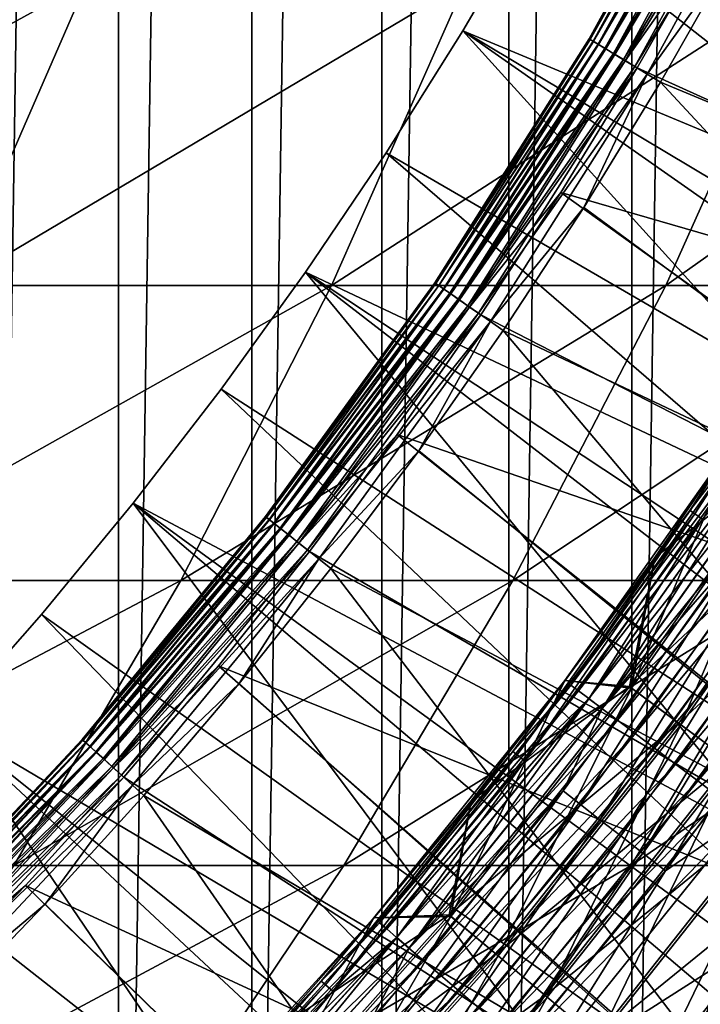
# Model space of a CAD drawing. Header units: metres. Extents: x -410 to 15, y -15 to 15.
# Tile 263 of 346: x 6.05 to 7.26, y -5.88 to -4.13. Entities that reach past the tile are written whole.
import ezdxf

# ---------------------------------------------------------------- set-up
doc = ezdxf.new("R2010")
doc.units = ezdxf.units.M
doc.layers.add('solid_508382', color=7, linetype='CONTINUOUS')

msp = doc.modelspace()

# ---------------------------------------------------------------- linework, layer by layer
at = {"layer": 'solid_508382'}
for points in [[(5.985833, 8.135055, -32.299999), (6.228999, 7.950416, -32.299999), (5.985835, -8.135053, -32.299999)], [(6.228999, 7.950416, -32.299999), (6.229002, -7.950414, -32.299999), (5.985835, -8.135053, -32.299999)], [(6.228999, 7.950416, -32.299999), (6.466139, 7.758809, -32.299999), (6.229002, -7.950414, -32.299999)], [(6.466139, 7.758809, -32.299999), (6.466141, -7.758808, -32.299999), (6.229002, -7.950414, -32.299999)], [(6.466139, 7.758809, -32.299999), (6.697241, 7.5602, -32.299999), (6.466141, -7.758808, -32.299999)], [(6.697241, 7.5602, -32.299999), (6.697243, -7.560198, -32.299999), (6.466141, -7.758808, -32.299999)], [(6.697241, 7.5602, -32.299999), (6.922656, 7.354327, -32.299999), (6.697243, -7.560198, -32.299999)], [(6.922656, 7.354327, -32.299999), (6.922658, -7.354324, -32.299999), (6.697243, -7.560198, -32.299999)], [(6.922656, 7.354327, -32.299999), (7.141796, 7.141738, -32.299999), (6.922658, -7.354324, -32.299999)], [(7.141796, 7.141738, -32.299999), (7.141798, -7.141736, -32.299999), (6.922658, -7.354324, -32.299999)], [(7.141796, 7.141738, -32.299999), (7.354065, 6.922991, -32.299999), (7.141798, -7.141736, -32.299999)], [(7.354065, 6.922991, -32.299999), (7.354067, -6.922988, -32.299999), (7.141798, -7.141736, -32.299999)], [(9.930712, -4.730853, -15.553847), (7.315291, -3.238289, -14.75), (7.2077, -3.471175, -14.75)], [(9.930712, -4.730853, -15.553847), (7.2077, -3.471175, -14.75), (7.092717, -3.700456, -14.75)], [(8.854493, -4.647359, -4.7), (7.092717, -3.700456, -5.854701), (7.2077, -3.471175, -5.854701)], [(9.118964, -4.104204, -4.7), (8.854493, -4.647359, -4.7), (7.2077, -3.471175, -5.854701)], [(9.633016, -5.310839, -15.553847), (7.092717, -3.700456, -14.75), (6.970475, -3.925872, -14.75)], [(8.854493, -4.647359, -4.7), (6.970475, -3.925872, -5.854701), (7.092717, -3.700456, -5.854701)], [(7.065573, -4.161451, -14.546535), (7.065574, -4.16145, -5.883568), (7.312147, -3.711133, -5.883568)], [(7.312147, -3.711134, -14.546535), (7.065573, -4.161451, -14.546535), (7.312147, -3.711133, -5.883568)], [(7.313991, -3.712101, -14.575319), (7.065573, -4.161451, -14.546535), (7.312147, -3.711134, -14.546535)], [(7.313991, -3.712101, -14.575319), (7.067352, -4.162535, -14.575319), (7.065573, -4.161451, -14.546535)], [(7.314125, -3.712171, -5.85376), (7.312147, -3.711133, -5.883568), (7.065574, -4.16145, -5.883568)], [(7.314125, -3.712171, -5.85376), (7.065574, -4.16145, -5.883568), (7.067482, -4.162613, -5.85376)], [(7.31955, -3.715001, -14.603728), (7.067352, -4.162535, -14.575319), (7.313991, -3.712101, -14.575319)], [(7.314125, -3.712171, -5.85376), (7.067482, -4.162613, -5.85376), (7.320031, -3.715251, -5.824589)], [(9.930712, -4.730853, -15.553847), (7.092717, -3.700456, -14.75), (9.633016, -5.310839, -15.553847)], [(7.31955, -3.715001, -14.603728), (7.072714, -4.165784, -14.603728), (7.067352, -4.162535, -14.575319)], [(7.067482, -4.162613, -5.85376), (7.073178, -4.166065, -5.824589), (7.320031, -3.715251, -5.824589)], [(7.328704, -3.719777, -14.630927), (7.072714, -4.165784, -14.603728), (7.31955, -3.715001, -14.603728)], [(7.328704, -3.719777, -14.630927), (7.081544, -4.171138, -14.630927), (7.072714, -4.165784, -14.603728)], [(7.320031, -3.715251, -5.824589), (7.073178, -4.166065, -5.824589), (7.329729, -3.720311, -5.796738)], [(7.073178, -4.166065, -5.824589), (7.082531, -4.171737, -5.796738), (7.329729, -3.720311, -5.796738)], [(7.341261, -3.726327, -14.65634), (7.081544, -4.171138, -14.630927), (7.328704, -3.719777, -14.630927)], [(7.341261, -3.726327, -14.65634), (7.093655, -4.178479, -14.65634), (7.081544, -4.171138, -14.630927)], [(7.329729, -3.720311, -5.796738), (7.082531, -4.171737, -5.796738), (7.343003, -3.727236, -5.77083)], [(7.082531, -4.171737, -5.796738), (7.095335, -4.179497, -5.77083), (7.343003, -3.727236, -5.77083)], [(7.356953, -3.734515, -14.679429), (7.093655, -4.178479, -14.65634), (7.341261, -3.726327, -14.65634)], [(7.343003, -3.727236, -5.77083), (7.095335, -4.179497, -5.77083), (7.359555, -3.735872, -5.747446)], [(7.356953, -3.734515, -14.679429), (7.10879, -4.187655, -14.679429), (7.093655, -4.178479, -14.65634)], [(7.095335, -4.179497, -5.77083), (7.1113, -4.189177, -5.747446), (7.359555, -3.735872, -5.747446)], [(7.37545, -3.744164, -14.699706), (7.10879, -4.187655, -14.679429), (7.356953, -3.734515, -14.679429)], [(7.37545, -3.744164, -14.699706), (7.126632, -4.19847, -14.699706), (7.10879, -4.187655, -14.679429)], [(7.359555, -3.735872, -5.747446), (7.1113, -4.189177, -5.747446), (7.379016, -3.746022, -5.727109)], [(7.1113, -4.189177, -5.747446), (7.130071, -4.200553, -5.727109), (7.379016, -3.746022, -5.727109)], [(7.396358, -3.755073, -14.716743), (7.126632, -4.19847, -14.699706), (7.37545, -3.744164, -14.699706)], [(7.379016, -3.746022, -5.727109), (7.130071, -4.200553, -5.727109), (7.400812, -3.75739, -5.710363)], [(7.396358, -3.755073, -14.716743), (7.146799, -4.210696, -14.716743), (7.126632, -4.19847, -14.699706)], [(7.130071, -4.200553, -5.727109), (7.279523, -3.987298, -5.710363), (7.400812, -3.75739, -5.710363)], [(7.419239, -3.767006, -14.730178), (7.146799, -4.210696, -14.716743), (7.396358, -3.755073, -14.716743)], [(7.419239, -3.767006, -14.730178), (7.168868, -4.224071, -14.730178), (7.146799, -4.210696, -14.716743)], [(7.419239, -3.767006, -14.730178), (7.321555, -4.01097, -14.73972), (7.168868, -4.224071, -14.730178)], [(6.841095, -4.147218, -5.854701), (6.841095, -4.147218, -14.75), (6.970475, -3.925872, -14.75)], [(9.633016, -5.310839, -15.553847), (6.970475, -3.925872, -14.75), (6.841095, -4.147218, -14.75)], [(6.970475, -3.925872, -5.854701), (6.841095, -4.147218, -5.854701), (6.970475, -3.925872, -14.75)], [(8.557755, -5.173474, -4.7), (6.841095, -4.147218, -5.854701), (6.970475, -3.925872, -5.854701)], [(8.854493, -4.647359, -4.7), (8.557755, -5.173474, -4.7), (6.970475, -3.925872, -5.854701)], [(7.130071, -4.200553, -5.727109), (7.151094, -4.213295, -5.710363), (7.279523, -3.987298, -5.710363)], [(7.279523, -3.987298, -5.710363), (7.151094, -4.213295, -5.710363), (8.753131, -4.938137, -4.7)], [(7.168868, -4.224071, -14.730178), (7.321555, -4.01097, -14.73972), (7.192346, -4.238302, -14.73972)], [(8.443861, -4.759328, -15.1), (7.192346, -4.238302, -14.73972), (7.321555, -4.01097, -14.73972)], [(5.191633, -4.600192, 121.549309), (5.937283, -4.600192, 119.705589), (6.172746, -4.059818, 119.795319)], [(5.423274, -4.059818, 121.648491), (5.191633, -4.600192, 121.549309), (6.172746, -4.059818, 119.795319)], [(5.937283, -4.600192, 119.705589), (6.607749, -4.600192, 117.833214), (6.846648, -4.059818, 117.913345)], [(6.172746, -4.059818, 119.795319), (5.937283, -4.600192, 119.705589), (6.846648, -4.059818, 117.913345)], [(6.607749, -4.600192, 117.833214), (7.201932, -4.600192, 115.935249), (7.443878, -4.059818, 116.005653)], [(6.846648, -4.059818, 117.913345), (6.607749, -4.600192, 117.833214), (7.443878, -4.059818, 116.005653)], [(7.201932, -4.600192, 115.935249), (7.718863, -4.600192, 114.014809), (7.963458, -4.059818, 114.075363)], [(7.443878, -4.059818, 116.005653), (7.201932, -4.600192, 115.935249), (7.963458, -4.059818, 114.075363)], [(6.704696, -4.364293, -5.854701), (6.704696, -4.364293, -14.75), (6.841095, -4.147218, -14.75)], [(9.301524, -5.872107, -15.553847), (6.841095, -4.147218, -14.75), (6.704696, -4.364293, -14.75)], [(6.841095, -4.147218, -5.854701), (6.704696, -4.364293, -5.854701), (6.841095, -4.147218, -14.75)], [(8.229864, -5.680611, -4.7), (6.704696, -4.364293, -5.854701), (6.841095, -4.147218, -5.854701)], [(9.633016, -5.310839, -15.553847), (6.841095, -4.147218, -14.75), (9.301524, -5.872107, -15.553847)], [(8.557755, -5.173474, -4.7), (8.229864, -5.680611, -4.7), (6.841095, -4.147218, -5.854701)], [(6.791303, -4.595455, -14.546535), (6.791303, -4.595455, -5.883568), (7.065574, -4.16145, -5.883568)], [(7.067482, -4.162613, -5.85376), (7.065574, -4.16145, -5.883568), (6.791303, -4.595455, -5.883568)], [(7.065573, -4.161451, -14.546535), (6.791303, -4.595455, -14.546535), (7.065574, -4.16145, -5.883568)], [(7.067352, -4.162535, -14.575319), (6.791303, -4.595455, -14.546535), (7.065573, -4.161451, -14.546535)], [(7.067352, -4.162535, -14.575319), (6.793008, -4.596651, -14.575319), (6.791303, -4.595455, -14.546535)], [(7.067482, -4.162613, -5.85376), (6.791303, -4.595455, -5.883568), (6.793132, -4.596737, -5.85376)], [(7.072714, -4.165784, -14.603728), (6.793008, -4.596651, -14.575319), (7.067352, -4.162535, -14.575319)], [(7.072714, -4.165784, -14.603728), (6.798151, -4.600237, -14.603728), (6.793008, -4.596651, -14.575319)], [(7.067482, -4.162613, -5.85376), (6.793132, -4.596737, -5.85376), (7.073178, -4.166065, -5.824589)], [(6.793132, -4.596737, -5.85376), (6.798596, -4.600547, -5.824589), (7.073178, -4.166065, -5.824589)], [(7.081544, -4.171138, -14.630927), (6.798151, -4.600237, -14.603728), (7.072714, -4.165784, -14.603728)], [(7.073178, -4.166065, -5.824589), (6.798596, -4.600547, -5.824589), (7.082531, -4.171737, -5.796738)], [(7.081544, -4.171138, -14.630927), (6.80662, -4.606145, -14.630927), (6.798151, -4.600237, -14.603728)], [(6.798596, -4.600547, -5.824589), (6.807568, -4.606807, -5.796738), (7.082531, -4.171737, -5.796738)], [(7.093655, -4.178479, -14.65634), (6.80662, -4.606145, -14.630927), (7.081544, -4.171138, -14.630927)], [(7.093655, -4.178479, -14.65634), (6.818236, -4.614248, -14.65634), (6.80662, -4.606145, -14.630927)], [(7.082531, -4.171737, -5.796738), (6.807568, -4.606807, -5.796738), (7.095335, -4.179497, -5.77083)], [(6.807568, -4.606807, -5.796738), (6.819848, -4.615372, -5.77083), (7.095335, -4.179497, -5.77083)], [(7.10879, -4.187655, -14.679429), (6.818236, -4.614248, -14.65634), (7.093655, -4.178479, -14.65634)], [(7.095335, -4.179497, -5.77083), (6.819848, -4.615372, -5.77083), (7.1113, -4.189177, -5.747446)], [(7.10879, -4.187655, -14.679429), (6.832753, -4.624375, -14.679429), (6.818236, -4.614248, -14.65634)], [(6.819848, -4.615372, -5.77083), (6.83516, -4.626054, -5.747446), (7.1113, -4.189177, -5.747446)], [(7.126632, -4.19847, -14.699706), (6.832753, -4.624375, -14.679429), (7.10879, -4.187655, -14.679429)], [(7.126632, -4.19847, -14.699706), (6.849865, -4.636311, -14.699706), (6.832753, -4.624375, -14.679429)], [(7.1113, -4.189177, -5.747446), (6.83516, -4.626054, -5.747446), (7.130071, -4.200553, -5.727109)], [(6.83516, -4.626054, -5.747446), (6.853164, -4.63861, -5.727109), (7.130071, -4.200553, -5.727109)], [(7.146799, -4.210696, -14.716743), (6.849865, -4.636311, -14.699706), (7.126632, -4.19847, -14.699706)], [(7.130071, -4.200553, -5.727109), (6.853164, -4.63861, -5.727109), (7.151094, -4.213295, -5.710363)], [(7.146799, -4.210696, -14.716743), (6.869207, -4.649805, -14.716743), (6.849865, -4.636311, -14.699706)], [(6.853164, -4.63861, -5.727109), (7.015652, -4.435158, -5.710363), (7.151094, -4.213295, -5.710363)], [(7.168868, -4.224071, -14.730178), (6.869207, -4.649805, -14.716743), (7.146799, -4.210696, -14.716743)], [(7.151094, -4.213295, -5.710363), (7.015652, -4.435158, -5.710363), (8.753131, -4.938137, -4.7)], [(7.168868, -4.224071, -14.730178), (6.890375, -4.664566, -14.730178), (6.869207, -4.649805, -14.716743)], [(7.168868, -4.224071, -14.730178), (7.056081, -4.461476, -14.73972), (6.890375, -4.664566, -14.730178)], [(7.168868, -4.224071, -14.730178), (7.192346, -4.238302, -14.73972), (7.056081, -4.461476, -14.73972)], [(8.140959, -5.260729, -15.1), (7.056081, -4.461476, -14.73972), (7.192346, -4.238302, -14.73972)], [(8.443861, -4.759328, -15.1), (8.140959, -5.260729, -15.1), (7.192346, -4.238302, -14.73972)], [(6.561401, -4.5769, -5.854701), (6.561401, -4.5769, -14.75), (6.704696, -4.364293, -14.75)], [(9.301524, -5.872107, -15.553847), (6.704696, -4.364293, -14.75), (6.561401, -4.5769, -14.75)], [(6.704696, -4.364293, -5.854701), (6.561401, -4.5769, -5.854701), (6.704696, -4.364293, -14.75)], [(8.229864, -5.680611, -4.7), (6.561401, -4.5769, -5.854701), (6.704696, -4.364293, -5.854701)], [(6.853164, -4.63861, -5.727109), (6.873328, -4.652672, -5.710363), (7.015652, -4.435158, -5.710363)], [(7.015652, -4.435158, -5.710363), (6.873328, -4.652672, -5.710363), (8.438885, -5.457814, -4.7)], [(7.015652, -4.435158, -5.710363), (8.438885, -5.457814, -4.7), (8.753131, -4.938137, -4.7)], [(6.890375, -4.664566, -14.730178), (7.056081, -4.461476, -14.73972), (6.912894, -4.680272, -14.73972)], [(8.140959, -5.260729, -15.1), (6.912894, -4.680272, -14.73972), (7.056081, -4.461476, -14.73972)], [(7.533746, -4.554308, -25.551691), (7.245018, -5.000875, -25.551691), (7.346961, -4.868273, -25.603073)], [(7.335701, -4.860812, -25.5), (7.245018, -5.000875, -25.551691), (7.533746, -4.554308, -25.551691)], [(7.533804, -4.554343, -22.647789), (7.245074, -5.000914, -22.647789), (7.335701, -4.860812, -22.700001)], [(7.253486, -5.00672, -22.596422), (7.245074, -5.000914, -22.647789), (7.533804, -4.554343, -22.647789)], [(7.542551, -4.559631, -22.596422), (7.253486, -5.00672, -22.596422), (7.533804, -4.554343, -22.647789)], [(7.267349, -5.016289, -22.546829), (7.253486, -5.00672, -22.596422), (7.542551, -4.559631, -22.596422)], [(6.411365, -4.78481, -5.854701), (6.411365, -4.78481, -14.75), (6.561401, -4.5769, -14.75)], [(8.9374, -6.412713, -15.553847), (6.561401, -4.5769, -14.75), (6.411365, -4.78481, -14.75)], [(6.561401, -4.5769, -5.854701), (6.411365, -4.78481, -5.854701), (6.561401, -4.5769, -14.75)], [(7.871918, -6.167082, -4.7), (6.411365, -4.78481, -5.854701), (6.561401, -4.5769, -5.854701)], [(9.301524, -5.872107, -15.553847), (6.561401, -4.5769, -14.75), (8.9374, -6.412713, -15.553847)], [(8.229864, -5.680611, -4.7), (7.871918, -6.167082, -4.7), (6.561401, -4.5769, -5.854701)], [(5.672858, -5.125, 119.60482), (6.339464, -5.125, 117.743225), (6.607749, -4.600192, 117.833214)], [(5.937283, -4.600192, 119.705589), (5.672858, -5.125, 119.60482), (6.607749, -4.600192, 117.833214)], [(6.339464, -5.125, 117.743225), (6.930228, -5.125, 115.856186), (7.201932, -4.600192, 115.935249)], [(6.607749, -4.600192, 117.833214), (6.339464, -5.125, 117.743225), (7.201932, -4.600192, 115.935249)], [(6.49041, -5.011444, -14.546535), (6.490411, -5.011444, -5.883568), (6.791303, -4.595455, -5.883568)], [(6.791303, -4.595455, -14.546535), (6.49041, -5.011444, -14.546535), (6.791303, -4.595455, -5.883568)], [(6.793008, -4.596651, -14.575319), (6.49041, -5.011444, -14.546535), (6.791303, -4.595455, -14.546535)], [(6.793008, -4.596651, -14.575319), (6.492035, -5.012747, -14.575319), (6.49041, -5.011444, -14.546535)], [(6.793132, -4.596737, -5.85376), (6.791303, -4.595455, -5.883568), (6.490411, -5.011444, -5.883568)], [(6.793132, -4.596737, -5.85376), (6.490411, -5.011444, -5.883568), (6.492154, -5.012842, -5.85376)], [(6.798151, -4.600237, -14.603728), (6.492035, -5.012747, -14.575319), (6.793008, -4.596651, -14.575319)], [(6.798151, -4.600237, -14.603728), (6.496938, -5.016656, -14.603728), (6.492035, -5.012747, -14.575319)], [(6.793132, -4.596737, -5.85376), (6.492154, -5.012842, -5.85376), (6.798596, -4.600547, -5.824589)], [(6.492154, -5.012842, -5.85376), (6.497362, -5.016994, -5.824589), (6.798596, -4.600547, -5.824589)], [(6.80662, -4.606145, -14.630927), (6.496938, -5.016656, -14.603728), (6.798151, -4.600237, -14.603728)], [(6.80662, -4.606145, -14.630927), (6.505011, -5.023095, -14.630927), (6.496938, -5.016656, -14.603728)], [(6.798596, -4.600547, -5.824589), (6.497362, -5.016994, -5.824589), (6.807568, -4.606807, -5.796738)], [(6.497362, -5.016994, -5.824589), (6.505914, -5.023816, -5.796738), (6.807568, -4.606807, -5.796738)], [(6.818236, -4.614248, -14.65634), (6.505011, -5.023095, -14.630927), (6.80662, -4.606145, -14.630927)], [(6.807568, -4.606807, -5.796738), (6.505914, -5.023816, -5.796738), (6.819848, -4.615372, -5.77083)], [(6.930228, -5.125, 115.856186), (7.444182, -5.125, 113.9468), (7.718863, -4.600192, 114.014809)], [(7.201932, -4.600192, 115.935249), (6.930228, -5.125, 115.856186), (7.718863, -4.600192, 114.014809)], [(6.818236, -4.614248, -14.65634), (6.516085, -5.031925, -14.65634), (6.505011, -5.023095, -14.630927)], [(6.505914, -5.023816, -5.796738), (6.517621, -5.03315, -5.77083), (6.819848, -4.615372, -5.77083)], [(6.832753, -4.624375, -14.679429), (6.516085, -5.031925, -14.65634), (6.818236, -4.614248, -14.65634)], [(6.832753, -4.624375, -14.679429), (6.529923, -5.042962, -14.679429), (6.516085, -5.031925, -14.65634)], [(6.819848, -4.615372, -5.77083), (6.517621, -5.03315, -5.77083), (6.83516, -4.626054, -5.747446)], [(6.849865, -4.636311, -14.699706), (6.529923, -5.042962, -14.679429), (6.832753, -4.624375, -14.679429)], [(6.517621, -5.03315, -5.77083), (6.532217, -5.044792, -5.747446), (6.83516, -4.626054, -5.747446)], [(6.849865, -4.636311, -14.699706), (6.546235, -5.055969, -14.699706), (6.529923, -5.042962, -14.679429)], [(6.83516, -4.626054, -5.747446), (6.532217, -5.044792, -5.747446), (6.853164, -4.63861, -5.727109)], [(6.532217, -5.044792, -5.747446), (6.549381, -5.058475, -5.727109), (6.853164, -4.63861, -5.727109)], [(6.869207, -4.649805, -14.716743), (6.546235, -5.055969, -14.699706), (6.849865, -4.636311, -14.699706)], [(6.853164, -4.63861, -5.727109), (6.549381, -5.058475, -5.727109), (6.873328, -4.652672, -5.710363)], [(6.869207, -4.649805, -14.716743), (6.564674, -5.070675, -14.716743), (6.546235, -5.055969, -14.699706)], [(6.549381, -5.058475, -5.727109), (6.724263, -4.865623, -5.710363), (6.873328, -4.652672, -5.710363)], [(6.890375, -4.664566, -14.730178), (6.564674, -5.070675, -14.716743), (6.869207, -4.649805, -14.716743)], [(6.873328, -4.652672, -5.710363), (6.724263, -4.865623, -5.710363), (8.438885, -5.457814, -4.7)], [(6.890375, -4.664566, -14.730178), (6.584853, -5.086763, -14.730178), (6.564674, -5.070675, -14.716743)], [(6.890375, -4.664566, -14.730178), (6.762924, -4.894477, -14.73972), (6.584853, -5.086763, -14.730178)], [(6.890375, -4.664566, -14.730178), (6.912894, -4.680272, -14.73972), (6.762924, -4.894477, -14.73972)], [(7.808859, -5.742109, -15.1), (6.762924, -4.894477, -14.73972), (6.912894, -4.680272, -14.73972)], [(8.140959, -5.260729, -15.1), (7.808859, -5.742109, -15.1), (6.912894, -4.680272, -14.73972)], [(6.25474, -4.987808, -5.854701), (6.25474, -4.987808, -14.75), (6.411365, -4.78481, -14.75)], [(8.9374, -6.412713, -15.553847), (6.411365, -4.78481, -14.75), (6.25474, -4.987808, -14.75)], [(6.411365, -4.78481, -5.854701), (6.25474, -4.987808, -5.854701), (6.411365, -4.78481, -14.75)], [(7.871918, -6.167082, -4.7), (6.25474, -4.987808, -5.854701), (6.411365, -4.78481, -5.854701)], [(6.549381, -5.058475, -5.727109), (6.568603, -5.073801, -5.710363), (6.724263, -4.865623, -5.710363)], [(6.724263, -4.865623, -5.710363), (6.568603, -5.073801, -5.710363), (8.093843, -5.957532, -4.7)], [(6.724263, -4.865623, -5.710363), (8.093843, -5.957532, -4.7), (8.438885, -5.457814, -4.7)], [(7.022551, -5.303185, -22.700001), (7.182533, -5.08441, -23.12532), (7.335701, -4.860812, -23.12532)], [(7.335701, -4.860812, -22.700001), (7.022551, -5.303185, -22.700001), (7.335701, -4.860812, -23.12532)], [(7.245074, -5.000914, -22.647789), (7.022551, -5.303185, -22.700001), (7.335701, -4.860812, -22.700001)], [(7.335701, -4.860812, -25.5), (7.022551, -5.303185, -25.5), (7.245018, -5.000875, -25.551691)], [(7.022552, -5.303185, -25.07468), (7.022551, -5.303185, -25.5), (7.335701, -4.860812, -25.5)], [(7.022552, -5.303185, -25.07468), (7.335701, -4.860812, -25.5), (7.182533, -5.08441, -25.07468)], [(7.346961, -4.868273, -25.603073), (7.033331, -5.311325, -25.603073), (7.360949, -4.877542, -25.652687)], [(7.245018, -5.000875, -25.551691), (7.033331, -5.311325, -25.603073), (7.346961, -4.868273, -25.603073)], [(7.141233, -5.316451, -25.140907), (7.182533, -5.08441, -25.07468), (7.335701, -4.860812, -25.07468)], [(7.438276, -4.892231, -25.140907), (7.141233, -5.316451, -25.140907), (7.335701, -4.860812, -25.07468)], [(7.434642, -4.889841, -23.0616), (7.335701, -4.860812, -23.12532), (7.182533, -5.08441, -23.12532)], [(7.182533, -5.08441, -25.07468), (7.335701, -4.860812, -25.5), (7.335701, -4.860812, -25.07468)], [(7.033331, -5.311325, -25.603073), (7.046722, -5.321437, -25.652687), (7.360949, -4.877542, -25.652687)], [(7.360949, -4.877542, -25.652687), (7.046722, -5.321437, -25.652687), (7.380221, -4.890312, -25.699682)], [(6.584853, -5.086763, -14.730178), (6.762924, -4.894477, -14.73972), (6.606319, -5.10388, -14.73972)], [(7.808859, -5.742109, -15.1), (6.606319, -5.10388, -14.73972), (6.762924, -4.894477, -14.73972)], [(7.046722, -5.321437, -25.652687), (7.065171, -5.33537, -25.699682), (7.380221, -4.890312, -25.699682)], [(7.380221, -4.890312, -25.699682), (7.065171, -5.33537, -25.699682), (7.404446, -4.906364, -25.743256)], [(7.380439, -4.890456, -22.499865), (7.06538, -5.335527, -22.499865), (7.267349, -5.016289, -22.546829)], [(7.088616, -5.353075, -22.456329), (7.06538, -5.335527, -22.499865), (7.380439, -4.890456, -22.499865)], [(7.404712, -4.90654, -22.456329), (7.088616, -5.353075, -22.456329), (7.380439, -4.890456, -22.499865)], [(7.434642, -4.889841, -23.0616), (7.182533, -5.08441, -23.12532), (7.137745, -5.313854, -23.0616)], [(7.434642, -4.889841, -23.0616), (7.137745, -5.313854, -23.0616), (7.525712, -4.949739, -23.005692)], [(7.228854, -5.381682, -25.196358), (7.141233, -5.316451, -25.140907), (7.438276, -4.892231, -25.140907)], [(7.529541, -4.952257, -25.196358), (7.228854, -5.381682, -25.196358), (7.438276, -4.892231, -25.140907)], [(7.065171, -5.33537, -25.699682), (7.088362, -5.352882, -25.743256), (7.404446, -4.906364, -25.743256)], [(7.404446, -4.906364, -25.743256), (7.088362, -5.352882, -25.743256), (7.433209, -4.925423, -25.782658)], [(7.338829, -5.065628, -22.416973), (7.088616, -5.353075, -22.456329), (7.404712, -4.90654, -22.456329)], [(7.088362, -5.352882, -25.743256), (7.115898, -5.373676, -25.782658), (7.433209, -4.925423, -25.782658)], [(7.433209, -4.925423, -25.782658), (7.115898, -5.373676, -25.782658), (7.466017, -4.947163, -25.817213)], [(7.115898, -5.373676, -25.782658), (7.147305, -5.397394, -25.817213), (7.466017, -4.947163, -25.817213)], [(7.137745, -5.313854, -23.0616), (7.225178, -5.378946, -23.005692), (7.525712, -4.949739, -23.005692)], [(7.466017, -4.947163, -25.817213), (7.147305, -5.397394, -25.817213), (7.502308, -4.97121, -25.846331)], [(7.525712, -4.949739, -23.005692), (7.225178, -5.378946, -23.005692), (7.62107, -5.012457, -22.961189)], [(7.320552, -5.449949, -25.240383), (7.228854, -5.381682, -25.196358), (7.529541, -4.952257, -25.196358)], [(7.147305, -5.397394, -25.817213), (7.182046, -5.42363, -25.846331), (7.502308, -4.97121, -25.846331)], [(7.502308, -4.97121, -25.846331), (7.182046, -5.42363, -25.846331), (7.541459, -4.997152, -25.869513)], [(6.091675, -5.185701, -5.854701), (6.091675, -5.185701, -14.75), (6.25474, -4.987808, -14.75)], [(8.541861, -6.930845, -15.553847), (6.25474, -4.987808, -14.75), (6.091675, -5.185701, -14.75)], [(6.25474, -4.987808, -5.854701), (6.091675, -5.185701, -5.854701), (6.25474, -4.987808, -14.75)], [(7.485199, -6.631123, -4.7), (6.091675, -5.185701, -5.854701), (6.25474, -4.987808, -5.854701)], [(8.9374, -6.412713, -15.553847), (6.25474, -4.987808, -14.75), (8.541861, -6.930845, -15.553847)], [(7.871918, -6.167082, -4.7), (7.485199, -6.631123, -4.7), (6.25474, -4.987808, -5.854701)], [(7.245018, -5.000875, -25.551691), (6.929855, -5.429194, -25.551691), (7.033331, -5.311325, -25.603073)], [(7.022551, -5.303185, -25.5), (6.929855, -5.429194, -25.551691), (7.245018, -5.000875, -25.551691)], [(7.245074, -5.000914, -22.647789), (6.929908, -5.429236, -22.647789), (7.022551, -5.303185, -22.700001)], [(6.937954, -5.43554, -22.596422), (6.929908, -5.429236, -22.647789), (7.245074, -5.000914, -22.647789)], [(7.253486, -5.00672, -22.596422), (6.937954, -5.43554, -22.596422), (7.245074, -5.000914, -22.647789)], [(6.951214, -5.445929, -22.546829), (6.937954, -5.43554, -22.596422), (7.253486, -5.00672, -22.596422)], [(7.267349, -5.016289, -22.546829), (6.951214, -5.445929, -22.546829), (7.253486, -5.00672, -22.596422)], [(7.182046, -5.42363, -25.846331), (7.219526, -5.451933, -25.869513), (7.541459, -4.997152, -25.869513)], [(7.541459, -4.997152, -25.869513), (7.219526, -5.451933, -25.869513), (7.582799, -5.024545, -25.886356)], [(6.164076, -5.407788, -14.546535), (6.164076, -5.407788, -5.883568), (6.490411, -5.011444, -5.883568)], [(6.492154, -5.012842, -5.85376), (6.490411, -5.011444, -5.883568), (6.164076, -5.407788, -5.883568)], [(6.49041, -5.011444, -14.546535), (6.164076, -5.407788, -14.546535), (6.490411, -5.011444, -5.883568)], [(6.492035, -5.012747, -14.575319), (6.164076, -5.407788, -14.546535), (6.49041, -5.011444, -14.546535)], [(6.492035, -5.012747, -14.575319), (6.165612, -5.409194, -14.575319), (6.164076, -5.407788, -14.546535)], [(6.492154, -5.012842, -5.85376), (6.164076, -5.407788, -5.883568), (6.165725, -5.409296, -5.85376)], [(6.496938, -5.016656, -14.603728), (6.165612, -5.409194, -14.575319), (6.492035, -5.012747, -14.575319)], [(6.496938, -5.016656, -14.603728), (6.170255, -5.413409, -14.603728), (6.165612, -5.409194, -14.575319)], [(6.492154, -5.012842, -5.85376), (6.165725, -5.409296, -5.85376), (6.497362, -5.016994, -5.824589)], [(6.165725, -5.409296, -5.85376), (6.170657, -5.413773, -5.824589), (6.497362, -5.016994, -5.824589)], [(6.505011, -5.023095, -14.630927), (6.170255, -5.413409, -14.603728), (6.496938, -5.016656, -14.603728)], [(6.505011, -5.023095, -14.630927), (6.177899, -5.420352, -14.630927), (6.170255, -5.413409, -14.603728)], [(6.497362, -5.016994, -5.824589), (6.170657, -5.413773, -5.824589), (6.505914, -5.023816, -5.796738)], [(6.170657, -5.413773, -5.824589), (6.178754, -5.421129, -5.796738), (6.505914, -5.023816, -5.796738)], [(6.516085, -5.031925, -14.65634), (6.177899, -5.420352, -14.630927), (6.505011, -5.023095, -14.630927)], [(6.505914, -5.023816, -5.796738), (6.178754, -5.421129, -5.796738), (6.517621, -5.03315, -5.77083)], [(7.06538, -5.335527, -22.499865), (6.951214, -5.445929, -22.546829), (7.267349, -5.016289, -22.546829)], [(7.219526, -5.451933, -25.869513), (7.259101, -5.481819, -25.886356), (7.582799, -5.024545, -25.886356)], [(7.225178, -5.378946, -23.005692), (7.316728, -5.447103, -22.961189), (7.62107, -5.012457, -22.961189)], [(7.582799, -5.024545, -25.886356), (7.259101, -5.481819, -25.886356), (7.625619, -5.052918, -25.896578)], [(6.516085, -5.031925, -14.65634), (6.188385, -5.429873, -14.65634), (6.177899, -5.420352, -14.630927)], [(6.178754, -5.421129, -5.796738), (6.189839, -5.431194, -5.77083), (6.517621, -5.03315, -5.77083)], [(6.529923, -5.042962, -14.679429), (6.188385, -5.429873, -14.65634), (6.516085, -5.031925, -14.65634)], [(6.529923, -5.042962, -14.679429), (6.201488, -5.441775, -14.679429), (6.188385, -5.429873, -14.65634)], [(6.517621, -5.03315, -5.77083), (6.189839, -5.431194, -5.77083), (6.532217, -5.044792, -5.747446)], [(6.189839, -5.431194, -5.77083), (6.20366, -5.443748, -5.747446), (6.532217, -5.044792, -5.747446)], [(6.546235, -5.055969, -14.699706), (6.201488, -5.441775, -14.679429), (6.529923, -5.042962, -14.679429)], [(6.532217, -5.044792, -5.747446), (6.20366, -5.443748, -5.747446), (6.549381, -5.058475, -5.727109)], [(6.546235, -5.055969, -14.699706), (6.216934, -5.455801, -14.699706), (6.201488, -5.441775, -14.679429)], [(6.20366, -5.443748, -5.747446), (6.219912, -5.458503, -5.727109), (6.549381, -5.058475, -5.727109)], [(6.564674, -5.070675, -14.716743), (6.216934, -5.455801, -14.699706), (6.546235, -5.055969, -14.699706)], [(6.549381, -5.058475, -5.727109), (6.219912, -5.458503, -5.727109), (6.568603, -5.073801, -5.710363)], [(7.259101, -5.481819, -25.886356), (7.300094, -5.512775, -25.896578), (7.625619, -5.052918, -25.896578)], [(6.564674, -5.070675, -14.716743), (6.234393, -5.471658, -14.716743), (6.216934, -5.455801, -14.699706)], [(6.219912, -5.458503, -5.727109), (6.4065, -5.277002, -5.710363), (6.568603, -5.073801, -5.710363)], [(6.584853, -5.086763, -14.730178), (6.234393, -5.471658, -14.716743), (6.564674, -5.070675, -14.716743)], [(6.568603, -5.073801, -5.710363), (6.4065, -5.277002, -5.710363), (8.093843, -5.957532, -4.7)], [(7.338829, -5.065628, -22.416973), (7.019585, -5.499494, -22.416973), (7.088616, -5.353075, -22.456329)], [(7.050601, -5.523794, -22.382467), (7.019585, -5.499494, -22.416973), (7.338829, -5.065628, -22.416973)], [(7.371256, -5.088011, -22.382467), (7.050601, -5.523794, -22.382467), (7.338829, -5.065628, -22.416973)], [(6.584853, -5.086763, -14.730178), (6.2535, -5.489006, -14.730178), (6.234393, -5.471658, -14.716743)], [(6.584853, -5.086763, -14.730178), (6.443234, -5.308275, -14.73972), (6.2535, -5.489006, -14.730178)], [(6.584853, -5.086763, -14.730178), (6.606319, -5.10388, -14.73972), (6.443234, -5.308275, -14.73972)], [(7.022551, -5.303185, -22.700001), (7.022552, -5.303185, -23.12532), (7.182533, -5.08441, -23.12532)], [(7.137745, -5.313854, -23.0616), (7.182533, -5.08441, -23.12532), (7.022552, -5.303185, -23.12532)], [(7.141233, -5.316451, -25.140907), (7.022552, -5.303185, -25.07468), (7.182533, -5.08441, -25.07468)], [(7.084901, -5.550666, -22.353407), (7.050601, -5.523794, -22.382467), (7.371256, -5.088011, -22.382467)], [(7.407116, -5.112763, -22.353407), (7.084901, -5.550666, -22.353407), (7.371256, -5.088011, -22.382467)], [(7.447877, -6.2032, -15.1), (6.443234, -5.308275, -14.73972), (6.606319, -5.10388, -14.73972)], [(7.808859, -5.742109, -15.1), (7.447877, -6.2032, -15.1), (6.606319, -5.10388, -14.73972)], [(7.121896, -5.579649, -22.330288), (7.084901, -5.550666, -22.353407), (7.407116, -5.112763, -22.353407)], [(7.445793, -5.13946, -22.330288), (7.121896, -5.579649, -22.330288), (7.407116, -5.112763, -22.353407)], [(5.380366, -5.632467, 119.493355), (6.042703, -5.632467, 117.643684), (6.339464, -5.125, 117.743225)], [(5.672858, -5.125, 119.60482), (5.380366, -5.632467, 119.493355), (6.339464, -5.125, 117.743225)], [(6.042703, -5.632467, 117.643684), (6.629683, -5.632467, 115.76873), (6.930228, -5.125, 115.856186)], [(6.339464, -5.125, 117.743225), (6.042703, -5.632467, 117.643684), (6.930228, -5.125, 115.856186)], [(6.629683, -5.632467, 115.76873), (7.140347, -5.632467, 113.871574), (7.444182, -5.125, 113.9468)], [(6.930228, -5.125, 115.856186), (6.629683, -5.632467, 115.76873), (7.444182, -5.125, 113.9468)], [(7.140347, -5.632467, 113.871574), (7.573856, -5.632467, 111.955307), (7.880486, -5.125, 112.018188)], [(7.444182, -5.125, 113.9468), (7.140347, -5.632467, 113.871574), (7.880486, -5.125, 112.018188)], [(7.160951, -5.610247, -22.313507), (7.121896, -5.579649, -22.330288), (7.445793, -5.13946, -22.330288)], [(7.486625, -5.167644, -22.313507), (7.160951, -5.610247, -22.313507), (7.445793, -5.13946, -22.330288)], [(7.201397, -5.641934, -22.303354), (7.160951, -5.610247, -22.313507), (7.486625, -5.167644, -22.313507)], [(7.528911, -5.196832, -22.303354), (7.201397, -5.641934, -22.303354), (7.486625, -5.167644, -22.313507)], [(5.92232, -5.378301, -5.854701), (5.92232, -5.378301, -14.75), (6.091675, -5.185701, -14.75)], [(8.541861, -6.930845, -15.553847), (6.091675, -5.185701, -14.75), (5.92232, -5.378301, -14.75)], [(6.091675, -5.185701, -5.854701), (5.92232, -5.378301, -5.854701), (6.091675, -5.185701, -14.75)], [(7.485199, -6.631123, -4.7), (5.92232, -5.378301, -5.854701), (6.091675, -5.185701, -5.854701)], [(7.528911, -5.196832, -22.303354), (7.339788, -5.546844, -22.299999), (7.201397, -5.641934, -22.303354)], [(6.219912, -5.458503, -5.727109), (6.238114, -5.475028, -5.710363), (6.4065, -5.277002, -5.710363)], [(6.4065, -5.277002, -5.710363), (6.238114, -5.475028, -5.710363), (7.719307, -6.435433, -4.7)], [(6.4065, -5.277002, -5.710363), (7.719307, -6.435433, -4.7), (8.093843, -5.957532, -4.7)], [(6.682763, -5.725441, -22.700001), (6.855909, -5.51693, -23.12532), (7.022552, -5.303185, -23.12532)], [(7.022551, -5.303185, -22.700001), (6.682763, -5.725441, -22.700001), (7.022552, -5.303185, -23.12532)], [(6.929908, -5.429236, -22.647789), (6.682763, -5.725441, -22.700001), (7.022551, -5.303185, -22.700001)], [(7.022551, -5.303185, -25.5), (6.682763, -5.725441, -25.5), (6.929855, -5.429194, -25.551691)], [(6.682763, -5.725441, -25.07468), (6.682763, -5.725441, -25.5), (7.022551, -5.303185, -25.5)], [(6.682763, -5.725441, -25.07468), (7.022551, -5.303185, -25.5), (6.855909, -5.51693, -25.07468)], [(6.820027, -5.722682, -25.140907), (6.855909, -5.51693, -25.07468), (7.022552, -5.303185, -25.07468)], [(7.141233, -5.316451, -25.140907), (6.820027, -5.722682, -25.140907), (7.022552, -5.303185, -25.07468)], [(7.137745, -5.313854, -23.0616), (7.022552, -5.303185, -23.12532), (6.855909, -5.51693, -23.12532)], [(6.855909, -5.51693, -25.07468), (7.022551, -5.303185, -25.5), (7.022552, -5.303185, -25.07468)], [(6.2535, -5.489006, -14.730178), (6.443234, -5.308275, -14.73972), (6.273827, -5.507462, -14.73972)], [(7.447877, -6.2032, -15.1), (6.273827, -5.507462, -14.73972), (6.443234, -5.308275, -14.73972)], [(7.033331, -5.311325, -25.603073), (6.693021, -5.73423, -25.603073), (7.046722, -5.321437, -25.652687)], [(6.929855, -5.429194, -25.551691), (6.693021, -5.73423, -25.603073), (7.033331, -5.311325, -25.603073)], [(6.693021, -5.73423, -25.603073), (6.705764, -5.745147, -25.652687), (7.046722, -5.321437, -25.652687)], [(7.046722, -5.321437, -25.652687), (6.705764, -5.745147, -25.652687), (7.065171, -5.33537, -25.699682)], [(7.137745, -5.313854, -23.0616), (6.855909, -5.51693, -23.12532), (6.816696, -5.719887, -23.0616)], [(7.137745, -5.313854, -23.0616), (6.816696, -5.719887, -23.0616), (7.225178, -5.378946, -23.005692)], [(6.903707, -5.792898, -25.196358), (6.820027, -5.722682, -25.140907), (7.141233, -5.316451, -25.140907)], [(7.228854, -5.381682, -25.196358), (6.903707, -5.792898, -25.196358), (7.141233, -5.316451, -25.140907)], [(6.705764, -5.745147, -25.652687), (6.72332, -5.760189, -25.699682), (7.065171, -5.33537, -25.699682)], [(7.065171, -5.33537, -25.699682), (6.72332, -5.760189, -25.699682), (7.088362, -5.352882, -25.743256)], [(7.06538, -5.335527, -22.499865), (6.723519, -5.760359, -22.499865), (6.951214, -5.445929, -22.546829)], [(6.745632, -5.779303, -22.456329), (6.723519, -5.760359, -22.499865), (7.06538, -5.335527, -22.499865)], [(7.088616, -5.353075, -22.456329), (6.745632, -5.779303, -22.456329), (7.06538, -5.335527, -22.499865)], [(6.72332, -5.760189, -25.699682), (6.745389, -5.779096, -25.743256), (7.088362, -5.352882, -25.743256)], [(7.088362, -5.352882, -25.743256), (6.745389, -5.779096, -25.743256), (7.115898, -5.373676, -25.782658)], [(7.019585, -5.499494, -22.416973), (6.745632, -5.779303, -22.456329), (7.088616, -5.353075, -22.456329)], [(6.745389, -5.779096, -25.743256), (6.771593, -5.801545, -25.782658), (7.115898, -5.373676, -25.782658)], [(7.115898, -5.373676, -25.782658), (6.771593, -5.801545, -25.782658), (7.147305, -5.397394, -25.817213)], [(8.11622, -7.424755, -15.553847), (5.92232, -5.378301, -14.75), (5.746834, -5.56542, -14.75)], [(7.0711, -7.071035, -4.7), (5.746834, -5.56542, -5.854701), (5.92232, -5.378301, -5.854701)], [(8.541861, -6.930845, -15.553847), (5.92232, -5.378301, -14.75), (8.11622, -7.424755, -15.553847)], [(7.485199, -6.631123, -4.7), (7.0711, -7.071035, -4.7), (5.92232, -5.378301, -5.854701)], [(6.816696, -5.719887, -23.0616), (6.900197, -5.789952, -23.005692), (7.225178, -5.378946, -23.005692)], [(7.225178, -5.378946, -23.005692), (6.900197, -5.789952, -23.005692), (7.316728, -5.447103, -22.961189)], [(6.991281, -5.866381, -25.240383), (6.903707, -5.792898, -25.196358), (7.228854, -5.381682, -25.196358)], [(7.320552, -5.449949, -25.240383), (6.991281, -5.866381, -25.240383), (7.228854, -5.381682, -25.196358)], [(5.813578, -5.782933, -14.546535), (5.813578, -5.782933, -5.883568), (6.164076, -5.407788, -5.883568)], [(6.165725, -5.409296, -5.85376), (6.164076, -5.407788, -5.883568), (5.813578, -5.782933, -5.883568)], [(6.164076, -5.407788, -14.546535), (5.813578, -5.782933, -14.546535), (6.164076, -5.407788, -5.883568)], [(6.165612, -5.409194, -14.575319), (5.813578, -5.782933, -14.546535), (6.164076, -5.407788, -14.546535)], [(6.165612, -5.409194, -14.575319), (5.81502, -5.784435, -14.575319), (5.813578, -5.782933, -14.546535)], [(6.165725, -5.409296, -5.85376), (5.813578, -5.782933, -5.883568), (5.815126, -5.784544, -5.85376)], [(6.170255, -5.413409, -14.603728), (5.81502, -5.784435, -14.575319), (6.165612, -5.409194, -14.575319)], [(6.165725, -5.409296, -5.85376), (5.815126, -5.784544, -5.85376), (6.170657, -5.413773, -5.824589)], [(6.771593, -5.801545, -25.782658), (6.80148, -5.827152, -25.817213), (7.147305, -5.397394, -25.817213)], [(7.147305, -5.397394, -25.817213), (6.80148, -5.827152, -25.817213), (7.182046, -5.42363, -25.846331)], [(6.170255, -5.413409, -14.603728), (5.819384, -5.788939, -14.603728), (5.81502, -5.784435, -14.575319)], [(5.815126, -5.784544, -5.85376), (5.819761, -5.789329, -5.824589), (6.170657, -5.413773, -5.824589)], [(6.177899, -5.420352, -14.630927), (5.819384, -5.788939, -14.603728), (6.170255, -5.413409, -14.603728)], [(6.177899, -5.420352, -14.630927), (5.826567, -5.796358, -14.630927), (5.819384, -5.788939, -14.603728)], [(6.170657, -5.413773, -5.824589), (5.819761, -5.789329, -5.824589), (6.178754, -5.421129, -5.796738)], [(5.819761, -5.789329, -5.824589), (5.827371, -5.797188, -5.796738), (6.178754, -5.421129, -5.796738)], [(6.188385, -5.429873, -14.65634), (5.826567, -5.796358, -14.630927), (6.177899, -5.420352, -14.630927)], [(6.188385, -5.429873, -14.65634), (5.836421, -5.806532, -14.65634), (5.826567, -5.796358, -14.630927)], [(6.178754, -5.421129, -5.796738), (5.827371, -5.797188, -5.796738), (6.189839, -5.431194, -5.77083)], [(6.201488, -5.441775, -14.679429), (5.836421, -5.806532, -14.65634), (6.188385, -5.429873, -14.65634)], [(6.929855, -5.429194, -25.551691), (6.589405, -5.837704, -25.551691), (6.693021, -5.73423, -25.603073)], [(6.682763, -5.725441, -25.5), (6.589405, -5.837704, -25.551691), (6.929855, -5.429194, -25.551691)], [(6.929908, -5.429236, -22.647789), (6.589456, -5.837749, -22.647789), (6.682763, -5.725441, -22.700001)], [(6.597106, -5.844526, -22.596422), (6.589456, -5.837749, -22.647789), (6.929908, -5.429236, -22.647789)], [(6.937954, -5.43554, -22.596422), (6.597106, -5.844526, -22.596422), (6.929908, -5.429236, -22.647789)], [(6.80148, -5.827152, -25.817213), (6.834541, -5.855476, -25.846331), (7.182046, -5.42363, -25.846331)], [(7.182046, -5.42363, -25.846331), (6.834541, -5.855476, -25.846331), (7.219526, -5.451933, -25.869513)], [(5.827371, -5.797188, -5.796738), (5.837788, -5.807943, -5.77083), (6.189839, -5.431194, -5.77083)], [(6.201488, -5.441775, -14.679429), (5.848735, -5.819249, -14.679429), (5.836421, -5.806532, -14.65634)], [(6.189839, -5.431194, -5.77083), (5.837788, -5.807943, -5.77083), (6.20366, -5.443748, -5.747446)], [(5.837788, -5.807943, -5.77083), (5.850777, -5.821357, -5.747446), (6.20366, -5.443748, -5.747446)], [(6.216934, -5.455801, -14.699706), (5.848735, -5.819249, -14.679429), (6.201488, -5.441775, -14.679429)], [(6.20366, -5.443748, -5.747446), (5.850777, -5.821357, -5.747446), (6.219912, -5.458503, -5.727109)], [(6.609715, -5.855697, -22.546829), (6.597106, -5.844526, -22.596422), (6.937954, -5.43554, -22.596422)], [(6.951214, -5.445929, -22.546829), (6.609715, -5.855697, -22.546829), (6.937954, -5.43554, -22.596422)], [(6.723519, -5.760359, -22.499865), (6.609715, -5.855697, -22.546829), (6.951214, -5.445929, -22.546829)], [(6.900197, -5.789952, -23.005692), (6.987629, -5.863317, -22.961189), (7.316728, -5.447103, -22.961189)], [(7.316728, -5.447103, -22.961189), (6.987629, -5.863317, -22.961189), (7.411441, -5.517613, -22.928555)], [(6.216934, -5.455801, -14.699706), (5.863251, -5.834236, -14.699706), (5.848735, -5.819249, -14.679429)], [(5.850777, -5.821357, -5.747446), (5.866051, -5.837123, -5.727109), (6.219912, -5.458503, -5.727109)], [(6.234393, -5.471658, -14.716743), (5.863251, -5.834236, -14.699706), (6.216934, -5.455801, -14.699706)], [(6.219912, -5.458503, -5.727109), (5.866051, -5.837123, -5.727109), (6.238114, -5.475028, -5.710363)], [(6.834541, -5.855476, -25.846331), (6.870207, -5.886033, -25.869513), (7.219526, -5.451933, -25.869513)], [(7.219526, -5.451933, -25.869513), (6.870207, -5.886033, -25.869513), (7.259101, -5.481819, -25.886356)], [(7.081837, -5.942367, -25.272524), (6.991281, -5.866381, -25.240383), (7.320552, -5.449949, -25.240383)], [(7.415373, -5.520541, -25.272524), (7.081837, -5.942367, -25.272524), (7.320552, -5.449949, -25.240383)], [(6.234393, -5.471658, -14.716743), (5.879659, -5.85118, -14.716743), (5.863251, -5.834236, -14.699706)], [(5.866051, -5.837123, -5.727109), (6.06361, -5.667684, -5.710363), (6.238114, -5.475028, -5.710363)], [(6.2535, -5.489006, -14.730178), (5.879659, -5.85118, -14.716743), (6.234393, -5.471658, -14.716743)], [(6.238114, -5.475028, -5.710363), (6.06361, -5.667684, -5.710363), (7.719307, -6.435433, -4.7)], [(6.870207, -5.886033, -25.869513), (6.907867, -5.918299, -25.886356), (7.259101, -5.481819, -25.886356)], [(7.259101, -5.481819, -25.886356), (6.907867, -5.918299, -25.886356), (7.300094, -5.512775, -25.896578)], [(6.2535, -5.489006, -14.730178), (5.897616, -5.869717, -14.730178), (5.879659, -5.85118, -14.716743)], [(6.2535, -5.489006, -14.730178), (6.098266, -5.701246, -14.73972), (5.897616, -5.869717, -14.730178)], [(6.2535, -5.489006, -14.730178), (6.273827, -5.507462, -14.73972), (6.098266, -5.701246, -14.73972)], [(7.019585, -5.499494, -22.416973), (6.674726, -5.913292, -22.416973), (6.745632, -5.779303, -22.456329)], [(6.70422, -5.93942, -22.382467), (6.674726, -5.913292, -22.416973), (7.019585, -5.499494, -22.416973)], [(7.050601, -5.523794, -22.382467), (6.70422, -5.93942, -22.382467), (7.019585, -5.499494, -22.416973)], [(7.060242, -6.641012, -15.1), (6.098266, -5.701246, -14.73972), (6.273827, -5.507462, -14.73972)], [(7.447877, -6.2032, -15.1), (7.060242, -6.641012, -15.1), (6.273827, -5.507462, -14.73972)], [(6.682763, -5.725441, -22.700001), (6.682763, -5.725441, -23.12532), (6.855909, -5.51693, -23.12532)], [(6.816696, -5.719887, -23.0616), (6.855909, -5.51693, -23.12532), (6.682763, -5.725441, -23.12532)], [(6.820027, -5.722682, -25.140907), (6.682763, -5.725441, -25.07468), (6.855909, -5.51693, -25.07468)], [(6.907867, -5.918299, -25.886356), (6.946877, -5.951719, -25.896578), (7.300094, -5.512775, -25.896578)], [(7.300094, -5.512775, -25.896578), (6.946877, -5.951719, -25.896578), (7.339779, -5.546855, -25.9)], [(6.987629, -5.863317, -22.961189), (7.078081, -5.939215, -22.928555), (7.411441, -5.517613, -22.928555)], [(7.411441, -5.517613, -22.928555), (7.078081, -5.939215, -22.928555), (7.508328, -5.589743, -22.908129)], [(6.736835, -5.968315, -22.353407), (6.70422, -5.93942, -22.382467), (7.050601, -5.523794, -22.382467)], [(7.084901, -5.550666, -22.353407), (6.736835, -5.968315, -22.353407), (7.050601, -5.523794, -22.382467)], [(7.174431, -6.020062, -25.292444), (7.081837, -5.942367, -25.272524), (7.415373, -5.520541, -25.272524)], [(7.512329, -5.592721, -25.292444), (7.174431, -6.020062, -25.292444), (7.415373, -5.520541, -25.272524)], [(6.772012, -5.999479, -22.330288), (6.736835, -5.968315, -22.353407), (7.084901, -5.550666, -22.353407)], [(7.121896, -5.579649, -22.330288), (6.772012, -5.999479, -22.330288), (7.084901, -5.550666, -22.353407)], [(6.946877, -5.951719, -25.896578), (6.98401, -5.988566, -25.9), (7.339779, -5.546855, -25.9)], [(7.339779, -5.546855, -25.9), (6.98401, -5.988566, -25.9), (7.214912, -7.210029, -25.9)], [(6.984019, -5.988555, -22.299999), (7.339788, -5.546844, -22.299999), (6.99367, -7.424803, -22.299999)], [(7.201397, -5.641934, -22.303354), (7.339788, -5.546844, -22.299999), (6.984019, -5.988555, -22.299999)], [(7.339788, -5.546844, -22.299999), (7.214901, -7.210041, -22.299999), (6.99367, -7.424803, -22.299999)], [(7.339788, -5.546844, -22.299999), (7.429167, -6.989097, -22.299999), (7.214901, -7.210041, -22.299999)], [(7.339779, -5.546855, -25.9), (7.214912, -7.210029, -25.9), (7.429179, -6.989085, -25.9)], [(7.662045, -7.892596, -15.553847), (5.746834, -5.56542, -14.75), (5.56542, -5.746834, -14.75)], [(7.0711, -7.071035, -4.7), (5.56542, -5.746834, -5.854701), (5.746834, -5.56542, -5.854701)], [(8.11622, -7.424755, -15.553847), (5.746834, -5.56542, -14.75), (7.662045, -7.892596, -15.553847)], [(6.809148, -6.032379, -22.313507), (6.772012, -5.999479, -22.330288), (7.121896, -5.579649, -22.330288)], [(7.160951, -5.610247, -22.313507), (6.809148, -6.032379, -22.313507), (7.121896, -5.579649, -22.330288)], [(7.078081, -5.939215, -22.928555), (7.170611, -6.016857, -22.908129), (7.508328, -5.589743, -22.908129)], [(7.508328, -5.589743, -22.908129), (7.170611, -6.016857, -22.908129), (7.606381, -5.662741, -22.900124)], [(7.268099, -6.098659, -25.299938), (7.174431, -6.020062, -25.292444), (7.512329, -5.592721, -25.292444)], [(6.847608, -6.066451, -22.303354), (6.809148, -6.032379, -22.313507), (7.160951, -5.610247, -22.313507)], [(7.201397, -5.641934, -22.303354), (6.847608, -6.066451, -22.303354), (7.160951, -5.610247, -22.313507)], [(5.718469, -6.120875, 117.534927), (6.301316, -6.120875, 115.67318), (6.629683, -5.632467, 115.76873)], [(6.042703, -5.632467, 117.643684), (5.718469, -6.120875, 117.534927), (6.629683, -5.632467, 115.76873)], [(6.301316, -6.120875, 115.67318), (6.808383, -6.120875, 113.789383), (7.140347, -5.632467, 113.871574)], [(6.629683, -5.632467, 115.76873), (6.301316, -6.120875, 115.67318), (7.140347, -5.632467, 113.871574)], [(6.808383, -6.120875, 113.789383), (7.23884, -6.120875, 111.886612), (7.573856, -5.632467, 111.955307)], [(7.140347, -5.632467, 113.871574), (6.808383, -6.120875, 113.789383), (7.573856, -5.632467, 111.955307)], [(7.23884, -6.120875, 111.886612), (7.591982, -6.120875, 109.967987), (7.929502, -5.632467, 110.023079)], [(7.573856, -5.632467, 111.955307), (7.23884, -6.120875, 111.886612), (7.929502, -5.632467, 110.023079)], [(7.201397, -5.641934, -22.303354), (6.984019, -5.988555, -22.299999), (6.847608, -6.066451, -22.303354)], [(5.866051, -5.837123, -5.727109), (5.883158, -5.85478, -5.710363), (6.06361, -5.667684, -5.710363)], [(6.06361, -5.667684, -5.710363), (5.883158, -5.85478, -5.710363), (7.316612, -6.889825, -4.7)], [(6.06361, -5.667684, -5.710363), (7.316612, -6.889825, -4.7), (7.719307, -6.435433, -4.7)], [(7.170611, -6.016857, -22.908129), (7.264254, -6.095433, -22.900124), (7.606381, -5.662741, -22.900124)], [(5.897616, -5.869717, -14.730178), (6.098266, -5.701246, -14.73972), (5.91672, -5.889437, -14.73972)], [(7.060242, -6.641012, -15.1), (5.91672, -5.889437, -14.73972), (6.098266, -5.701246, -14.73972)], [(6.317625, -6.125979, -22.700001), (6.503278, -5.928522, -23.12532), (6.682763, -5.725441, -23.12532)], [(6.682763, -5.725441, -22.700001), (6.317625, -6.125979, -22.700001), (6.682763, -5.725441, -23.12532)], [(6.589456, -5.837749, -22.647789), (6.317625, -6.125979, -22.700001), (6.682763, -5.725441, -22.700001)], [(6.682763, -5.725441, -25.5), (6.317625, -6.125979, -25.5), (6.589405, -5.837704, -25.551691)], [(6.317625, -6.125979, -25.07468), (6.317625, -6.125979, -25.5), (6.682763, -5.725441, -25.5)], [(6.317625, -6.125979, -25.07468), (6.682763, -5.725441, -25.5), (6.503278, -5.928522, -25.07468)], [(6.816696, -5.719887, -23.0616), (6.503278, -5.928522, -23.12532), (6.472581, -6.106565, -23.0616)], [(6.816696, -5.719887, -23.0616), (6.472581, -6.106565, -23.0616), (6.900197, -5.789952, -23.005692)], [(6.820027, -5.722682, -25.140907), (6.475745, -6.10955, -25.140907), (6.682763, -5.725441, -25.07468)], [(6.5552, -6.184512, -25.196358), (6.475745, -6.10955, -25.140907), (6.820027, -5.722682, -25.140907)], [(6.475745, -6.10955, -25.140907), (6.503278, -5.928522, -25.07468), (6.682763, -5.725441, -25.07468)], [(6.816696, -5.719887, -23.0616), (6.682763, -5.725441, -23.12532), (6.503278, -5.928522, -23.12532)], [(6.503278, -5.928522, -25.07468), (6.682763, -5.725441, -25.5), (6.682763, -5.725441, -25.07468)], [(6.903707, -5.792898, -25.196358), (6.5552, -6.184512, -25.196358), (6.820027, -5.722682, -25.140907)], [(6.693021, -5.73423, -25.603073), (6.327322, -6.135382, -25.603073), (6.705764, -5.745147, -25.652687)], [(6.589405, -5.837704, -25.551691), (6.327322, -6.135382, -25.603073), (6.693021, -5.73423, -25.603073)], [(6.327322, -6.135382, -25.603073), (6.339369, -6.147063, -25.652687), (6.705764, -5.745147, -25.652687)], [(6.705764, -5.745147, -25.652687), (6.339369, -6.147063, -25.652687), (6.72332, -5.760189, -25.699682)], [(7.662045, -7.892596, -15.553847), (5.56542, -5.746834, -14.75), (5.378301, -5.92232, -14.75)], [(6.631121, -7.485201, -4.7), (5.378301, -5.92232, -5.854701), (5.56542, -5.746834, -5.854701)], [(7.0711, -7.071035, -4.7), (6.631121, -7.485201, -4.7), (5.56542, -5.746834, -5.854701)], [(6.339369, -6.147063, -25.652687), (6.355966, -6.163157, -25.699682), (6.72332, -5.760189, -25.699682)], [(6.72332, -5.760189, -25.699682), (6.355966, -6.163157, -25.699682), (6.745389, -5.779096, -25.743256)], [(6.723519, -5.760359, -22.499865), (6.356154, -6.163339, -22.499865), (6.609715, -5.855697, -22.546829)], [(6.377058, -6.183609, -22.456329), (6.356154, -6.163339, -22.499865), (6.723519, -5.760359, -22.499865)], [(6.745632, -5.779303, -22.456329), (6.377058, -6.183609, -22.456329), (6.723519, -5.760359, -22.499865)], [(6.355966, -6.163157, -25.699682), (6.376829, -6.183387, -25.743256), (6.745389, -5.779096, -25.743256)], [(6.745389, -5.779096, -25.743256), (6.376829, -6.183387, -25.743256), (6.771593, -5.801545, -25.782658)], [(6.674726, -5.913292, -22.416973), (6.377058, -6.183609, -22.456329), (6.745632, -5.779303, -22.456329)], [(6.472581, -6.106565, -23.0616), (6.551867, -6.181367, -23.005692), (6.900197, -5.789952, -23.005692)], [(6.900197, -5.789952, -23.005692), (6.551867, -6.181367, -23.005692), (6.987629, -5.863317, -22.961189)], [(6.638353, -6.262963, -25.240383), (6.5552, -6.184512, -25.196358), (6.903707, -5.792898, -25.196358)], [(6.991281, -5.866381, -25.240383), (6.638353, -6.262963, -25.240383), (6.903707, -5.792898, -25.196358)], [(6.376829, -6.183387, -25.743256), (6.401601, -6.207407, -25.782658), (6.771593, -5.801545, -25.782658)], [(6.771593, -5.801545, -25.782658), (6.401601, -6.207407, -25.782658), (6.80148, -5.827152, -25.817213)], [(6.401601, -6.207407, -25.782658), (6.429856, -6.234805, -25.817213), (6.80148, -5.827152, -25.817213)], [(6.80148, -5.827152, -25.817213), (6.429856, -6.234805, -25.817213), (6.834541, -5.855476, -25.846331)], [(6.589405, -5.837704, -25.551691), (6.224911, -6.224911, -25.551691), (6.327322, -6.135382, -25.603073)], [(6.317625, -6.125979, -25.5), (6.224911, -6.224911, -25.551691), (6.589405, -5.837704, -25.551691)], [(6.589456, -5.837749, -22.647789), (6.224959, -6.224959, -22.647789), (6.317625, -6.125979, -22.700001)], [(6.232187, -6.232187, -22.596422), (6.224959, -6.224959, -22.647789), (6.589456, -5.837749, -22.647789)], [(6.597106, -5.844526, -22.596422), (6.232187, -6.232187, -22.596422), (6.589456, -5.837749, -22.647789)], [(6.244098, -6.244098, -22.546829), (6.232187, -6.232187, -22.596422), (6.597106, -5.844526, -22.596422)], [(6.609715, -5.855697, -22.546829), (6.244098, -6.244098, -22.546829), (6.597106, -5.844526, -22.596422)], [(5.883158, -5.85478, -5.710363), (5.696936, -6.036135, -5.710363), (7.316612, -6.889825, -4.7)], [(6.356154, -6.163339, -22.499865), (6.244098, -6.244098, -22.546829), (6.609715, -5.855697, -22.546829)], [(6.429856, -6.234805, -25.817213), (6.46111, -6.265111, -25.846331), (6.834541, -5.855476, -25.846331)], [(6.834541, -5.855476, -25.846331), (6.46111, -6.265111, -25.846331), (6.870207, -5.886033, -25.869513)], [(6.551867, -6.181367, -23.005692), (6.634885, -6.259691, -22.961189), (6.987629, -5.863317, -22.961189)], [(6.987629, -5.863317, -22.961189), (6.634885, -6.259691, -22.961189), (7.078081, -5.939215, -22.928555)], [(6.724338, -6.344085, -25.272524), (6.638353, -6.262963, -25.240383), (6.991281, -5.866381, -25.240383)], [(7.081837, -5.942367, -25.272524), (6.724338, -6.344085, -25.272524), (6.991281, -5.866381, -25.240383)]]:
    msp.add_3dface(points, dxfattribs=at)

doc.saveas('drawing.dxf')
